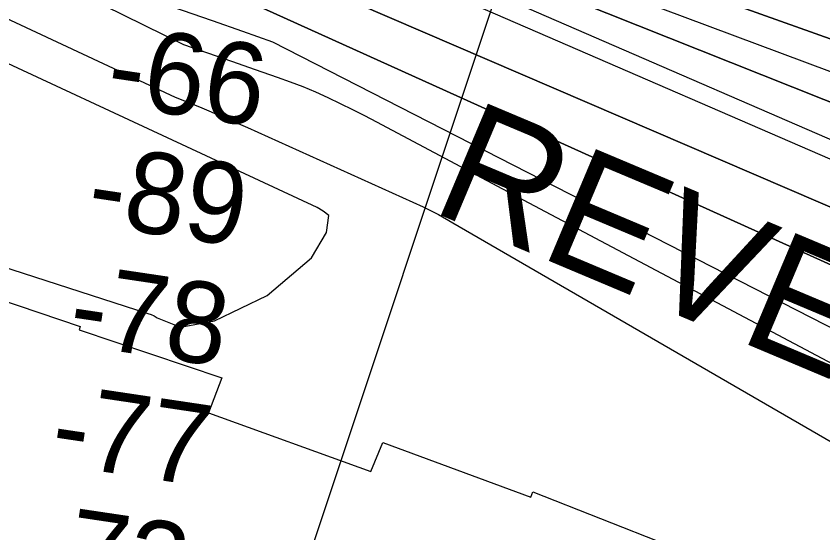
# Model space of a CAD drawing. Extents: x 3297753 to 3335611, y 652252 to 677623.
# Drawn here: x 3331715 to 3332380, y 672096 to 672522 of the extents above; entities that cross this region are included whole.
import ezdxf

# ---------------------------------------------------------------- set-up
doc = ezdxf.new("R2010")
doc.units = 0
for name, color, linetype in [('V-RIVR-EDGE', 7, 'Continuous'), ('V-RIVR-RANG', 7, 'Continuous'), ('V-RRAP-RVMT', 7, 'Continuous'), ('V-RRAP-RVMT-IDEN', 7, 'Continuous'), ('V-TOPO-DPTH', 7, 'Continuous'), ('V-TOPO-MAJR', 7, 'Continuous'), ('V-TOPO-MINR', 7, 'Continuous'), ('V-TOPO-WATR', 7, 'Continuous')]:
    doc.layers.add(name, color=color, linetype=linetype)

msp = doc.modelspace()

# ---------------------------------------------------------------- linework, layer by layer
at = {"layer": 'V-RIVR-EDGE'}
msp.add_spline([(3333404.46, 672151.66), (3333402.46, 672152.3), (3333395.88, 672157.35), (3333385.45, 672170.57), (3333376.18, 672186.1), (3333371.14, 672188.05), (3333344.41, 672200.14), (3333332.01, 672204.44), (3333331.63, 672206.76), (3333330.86, 672209.09), (3333309.55, 672215.74), (3333291.34, 672223.93), (3333282.43, 672228.99), (3333277.41, 672235.98), (3333273.93, 672239.48), (3333266.56, 672239.89), (3333258.82, 672243.79), (3333251.85, 672249.62), (3333239.08, 672261.67), (3333232.51, 672271.38), (3333221.29, 672281.88), (3333206.59, 672297.43), (3333195.37, 672307.54), (3333174.47, 672321.55), (3333138.46, 672343.75), (3333100.88, 672361.29), (3333050.5, 672374.6), (3333011.36, 672384.01), (3332994.68, 672384.82), (3332965.22, 672387.22), (3332964.44, 672385.67), (3332965.2, 672382.57), (3332970.24, 672379.45), (3332970.62, 672377.51), (3332962.48, 672377.15), (3332958.6, 672376.38), (3332953.93, 672372.9), (3332948.12, 672373.3), (3332928.35, 672378.39), (3332915.17, 672380.75), (3332903.94, 672388.15), (3332899.69, 672392.43), (3332895.82, 672393.99), (3332893.87, 672392.05), (3332889.6, 672388.19), (3332888.04, 672386.64), (3332884.94, 672387.81), (3332882.23, 672390.92), (3332875.65, 672392.87), (3332865.17, 672390.96), (3332860.51, 672389.81), (3332850.05, 672393.71), (3332835.33, 672399.57), (3332830.29, 672400.74), (3332818.27, 672400), (3332813.62, 672400.78), (3332806.65, 672405.07), (3332803.55, 672408.56), (3332794.64, 672411.69), (3332787.66, 672410.93), (3332771.36, 672405.93), (3332758.56, 672402.86), (3332757.4, 672405.19), (3332756.63, 672407.9), (3332750.03, 672407.15), (3332747.31, 672404.83), (3332746.52, 672399.01), (3332744.19, 672397.85), (3332730.24, 672399.83), (3332725.59, 672403.72), (3332724.82, 672406.04), (3332720.17, 672407.61), (3332709.71, 672411.51), (3332698.1, 672420.85), (3332690.36, 672428.23), (3332685.33, 672430.19), (3332676.41, 672431.37), (3332671.38, 672433.71), (3332665.57, 672438.38), (3332658.98, 672439.95), (3332648.91, 672445.4), (3332634.57, 672449.31), (3332625.28, 672455.15), (3332608.24, 672466.44), (3332593.54, 672479.66), (3332572.63, 672493.29), (3332563.73, 672499.52), (3332555.97, 672498.37), (3332550.93, 672500.71), (3332545.13, 672506.93), (3332542.81, 672508.49), (3332533.5, 672509.28), (3332528.08, 672509.3), (3332519.93, 672508.93), (3332511.01, 672509.73), (3332502.88, 672514.4), (3332496.69, 672519.07), (3332490.9, 672529.17), (3332486.24, 672530.34), (3332463.77, 672535.83), (3332446.72, 672541.3), (3332432, 672551.03), (3332419.21, 672554.16), (3332412.25, 672560.39), (3332409.54, 672563.5), (3332406.06, 672565.06), (3332394.82, 672568.19), (3332362.25, 672570.59), (3332336.67, 672578.02), (3332302.17, 672584.32), (3332293.26, 672586.66), (3332291.71, 672587.06), (3332291.31, 672583.95), (3332300.21, 672576.56), (3332326.56, 672565.25), (3332326.94, 672562.15), (3332323.05, 672560.61), (3332299.04, 672570.75), (3332293.61, 672570.76), (3332284.3, 672570.79), (3332273.82, 672566.55), (3332268.39, 672566.17), (3332262.97, 672569.68), (3332259.48, 672570.46), (3332244.74, 672570.11), (3332224.21, 672577.92), (3332207.15, 672581.45), (3332203.67, 672584.17), (3332198.24, 672584.96), (3332181.95, 672584.61), (3332174.98, 672588.9), (3332166.85, 672593.18), (3332162.97, 672593.19), (3332151.33, 672590.12), (3332147.45, 672590.51), (3332142.81, 672594.02), (3332140.11, 672599.06), (3332133.91, 672601.41), (3332121.11, 672602.6), (3332109.48, 672603.02), (3332100.57, 672605.75), (3332097.48, 672611.58), (3332095.55, 672614.3), (3332085.48, 672620.53), (3332077.73, 672622.87), (3332070.36, 672624.06), (3332064.56, 672628.72), (3332057.2, 672633.78), (3332054.11, 672635.73), (3332049.84, 672635.74), (3332046.34, 672633.04), (3332033.16, 672636.17), (3332026.6, 672645.49), (3332021.56, 672649.38), (3332011.49, 672652.51), (3331983.2, 672659.17), (3331967.69, 672663.09), (3331958.01, 672668.93), (3331944.07, 672676.72), (3331937.49, 672681.39), (3331930.9, 672683.74), (3331921.6, 672687.64), (3331917.33, 672683.77), (3331914.23, 672683.78), (3331908.42, 672686.12), (3331904.93, 672688.84), (3331904.94, 672691.17), (3331904.95, 672695.05), (3331901.46, 672696.22), (3331885.95, 672698.58), (3331855.35, 672711.46), (3331846.05, 672715.36), (3331842.18, 672716.53), (3331839.85, 672714.98), (3331837.9, 672712.66), (3331832.86, 672712.29), (3331822.4, 672716.58), (3331803.04, 672729.81), (3331797.24, 672735.26), (3331796.86, 672739.91), (3331794.93, 672744.57), (3331790.29, 672750.01), (3331783.33, 672758.56), (3331769.4, 672770.23), (3331740.76, 672793.57), (3331727.22, 672806.78), (3331708.25, 672818.47), (3331691.21, 672829.75), (3331669.14, 672842.99), (3331655.19, 672848.07), (3331648.22, 672852.74), (3331642.81, 672857.41), (3331628.1, 672868.69), (3331623.45, 672872.19), (3331616.48, 672877.25), (3331608.73, 672879.6), (3331585.87, 672884.31), (3331561.44, 672886.31), (3331552.53, 672890.98), (3331528.51, 672898.8), (3331477.36, 672917.15), (3331432.81, 672935.1), (3331362.29, 672959.32), (3331327.03, 672972.2), (3331295.65, 672983.53), (3331246.45, 673006.14), (3331223.98, 673014.73), (3331196.86, 673024.49), (3331163.13, 673030.39), (3331113.52, 673041.37), (3331066.62, 673051.57), (3331001.52, 673071.51), (3330949.21, 673087.93), (3330876.35, 673107.11), (3330807.75, 673124.73), (3330774.81, 673132.18), (3330749.22, 673135.73), (3330728.29, 673138.5), (3330708.13, 673141.26), (3330689.52, 673145.19), (3330672.46, 673144.45), (3330668.57, 673142.52), (3330663.92, 673144.09), (3330660.05, 673146.42), (3330653.85, 673147.21), (3330650.74, 673146.06), (3330648.02, 673142.19), (3330645.31, 673143.36), (3330637.95, 673148.42), (3330632.91, 673148.43), (3330615.85, 673149.25), (3330602.66, 673148.5), (3330597.63, 673152.01), (3330587.95, 673158.24), (3330583.69, 673160.19), (3330582.52, 673158.64), (3330579.42, 673157.09), (3330570.5, 673158.28), (3330550.74, 673165.31), (3330534.06, 673162.25), (3330501.87, 673163.88), (3330463.88, 673168.24), (3330441.01, 673173.34), (3330405.73, 673178.46), (3330360.77, 673187.5), (3330332.48, 673194.55), (3330303, 673194.23), (3330290.99, 673195.42), (3330284.79, 673200.09), (3330275.1, 673202.83), (3330262.31, 673205.58), (3330242.55, 673213.38), (3330232.86, 673214.96), (3330228.21, 673214.97), (3330224.33, 673213.04), (3330220.06, 673211.89), (3330189.06, 673222.43), (3330183.25, 673226.71), (3330179, 673232.93), (3330171.64, 673236.83), (3330144.12, 673242.32), (3330092.57, 673250.98), (3330055.36, 673258.44), (3330016.2, 673264.36), (3329971.62, 673270.28), (3329928.99, 673280.08), (3329906.11, 673280.92), (3329894.09, 673283.66), (3329876.26, 673287.58), (3329859.99, 673294.99), (3329851.49, 673303.93), (3329846.07, 673308.21), (3329841.42, 673309.77), (3329825.13, 673311.37), (3329814.27, 673311), (3329803.41, 673309.48), (3329798.37, 673309.49), (3329794.5, 673311.05), (3329777.82, 673312.26), (3329748.74, 673311.94), (3329712.28, 673308.93), (3329699.09, 673308.96), (3329688.24, 673312.09), (3329677.77, 673313.28), (3329652.57, 673315.67), (3329609.53, 673316.94), (3329578.9, 673322.06), (3329560.69, 673325.98), (3329525.01, 673326.07), (3329483.13, 673328.11), (3329429.24, 673331.35), (3329396.66, 673332.98), (3329362.92, 673332.67), (3329347.41, 673333.1), (3329341.6, 673333.89), (3329338.12, 673337.39), (3329322.6, 673335.1), (3329298.17, 673334.77), (3329279.17, 673337.54), (3329264.44, 673341.45), (3329256.7, 673344.96), (3329246.62, 673345.37), (3329220.64, 673346.6), (3329191.93, 673342.02), (3329188.82, 673340.09), (3329184.17, 673342.04), (3329177.58, 673344.77), (3329172.54, 673345.17), (3329161.68, 673343.25), (3329146.94, 673340.58), (3329142.66, 673336.71), (3329137.62, 673335.95), (3329113.96, 673335.62), (3329096.13, 673339.54), (3329082.18, 673340.74), (3329068.99, 673340.77), (3329046.11, 673341.99), (3329033.71, 673345.9), (3329022.08, 673346.31), (3329007.73, 673346.74), (3329001.53, 673349.08), (3328998.43, 673349.09), (3328983.69, 673349.51), (3328963.92, 673351.5), (3328937.16, 673351.57), (3328918.17, 673353.94), (3328880.95, 673357.52), (3328864.67, 673360.28), (3328851.48, 673361.09), (3328835.58, 673361.12), (3328819.3, 673361.55), (3328801.85, 673362.76), (3328795.65, 673365.49), (3328790.61, 673365.5), (3328785.18, 673363.96), (3328778.58, 673363.98), (3328773.93, 673365.16), (3328768.9, 673367.11), (3328765.41, 673368.67), (3328749.12, 673369.48), (3328721.98, 673371.1), (3328685.14, 673371.97), (3328646.75, 673371.67), (3328613.79, 673373.31), (3328584.32, 673372.99), (3328551.74, 673373.07), (3328514.12, 673372.39), (3328511.01, 673369.68), (3328509.45, 673364.65), (3328506.34, 673362.33), (3328506.32, 673355.73), (3328503.61, 673355.35), (3328500.51, 673355.75), (3328500.91, 673361.95), (3328500.92, 673364.28), (3328495.1, 673363.91), (3328491.61, 673363.91), (3328484.23, 673360.05), (3328476.46, 673353.87), (3328453.96, 673352.37), (3328446.59, 673352), (3328445.82, 673354.33), (3328445.83, 673358.6), (3328443.9, 673359.77), (3328421.41, 673359.82), (3328413.26, 673357.9), (3328401.22, 673352.5), (3328387.25, 673348.66), (3328352.73, 673346.42), (3328324.03, 673344.55), (3328303.1, 673347.32), (3328293.79, 673347.73), (3328293, 673342.69), (3328291.45, 673341.53), (3328287.57, 673343.87), (3328282.92, 673341.55), (3328280.19, 673338.84), (3328274.37, 673338.08), (3328270.11, 673338.87), (3328264.69, 673341.98), (3328260.43, 673343.54), (3328255, 673342.39), (3328243.74, 673340.48), (3328213.47, 673330.86), (3328191.75, 673327.43), (3328177.02, 673330.18), (3328165.01, 673336.02), (3328153.77, 673337.22), (3328137.86, 673335.32), (3328118.46, 673332.65), (3328101.77, 673326.49), (3328087.8, 673321.09), (3328086.24, 673318.77), (3328084.68, 673315.28), (3328079.25, 673314.52), (3328072.66, 673314.15), (3328069.56, 673317.26), (3328061.42, 673317.28), (3328045.13, 673316.16), (3328028.07, 673317.75), (3328016.04, 673315.84), (3328007.9, 673315.08), (3327995.1, 673315.5), (3327939.61, 673299.74), (3327917.1, 673295.92), (3327871.71, 673288.66), (3327837.57, 673282.15), (3327797.22, 673272.56), (3327773.93, 673266.8), (3327770.07, 673272.24), (3327766.19, 673273.8), (3327759.6, 673272.26), (3327756.49, 673269.94), (3327755.31, 673264.52), (3327752.59, 673262.2), (3327746, 673260.66), (3327736.69, 673261.07), (3327726.22, 673262.26), (3327716.91, 673262.29), (3327706.05, 673258.44), (3327689.76, 673258.09), (3327673.47, 673258.13), (3327652.9, 673252.36), (3327639.32, 673249.29), (3327635.83, 673246.97), (3327631.94, 673241.94), (3327627.67, 673240.79), (3327613.32, 673241.21), (3327599.36, 673240.08), (3327585, 673237.02), (3327574.13, 673231.62), (3327565.98, 673232.02), (3327549.7, 673231.68), (3327527.19, 673227.47), (3327520.19, 673220.11), (3327507.78, 673220.15), (3327497.31, 673220.17), (3327470.15, 673213.26), (3327439.49, 673204.03), (3327423.91, 673200.04)], degree=3, dxfattribs=at)
at = {"layer": 'V-RIVR-RANG'}
msp.add_line((3332363.02, 673296.76), (3331919.81, 671965.6), dxfattribs=at)
at = {"layer": 'V-RRAP-RVMT'}
for p, q in [((3331649.39, 672306.31), (3331768.27, 672265.97)), ((3331768.27, 672265.97), (3331767.41, 672263.3)), ((3331767.41, 672263.3), (3331884.9, 672223.76)), ((3331884.9, 672223.76), (3331873.9, 672194.87)), ((3331873.9, 672194.87), (3332007.89, 672146.48)), ((3332007.89, 672146.48), (3332017.7, 672170.5)), ((3332017.7, 672170.5), (3332139.49, 672125.37)), ((3332139.49, 672125.37), (3332141.15, 672129.65)), ((3332141.15, 672129.65), (3332252.78, 672085.85))]:
    msp.add_line(p, q, dxfattribs=at)
at = {"layer": 'V-TOPO-DPTH'}
for points in [[(3331207.9, 672997.33), (3331892.55, 672687), (3331897.28, 672683.65), (3331902.02, 672680.31), (3331906.77, 672676.99), (3331911.53, 672673.68), (3331916.42, 672670.62), (3331921.45, 672667.88), (3331926.72, 672665.62), (3331932.15, 672663.67), (3331934.88, 672662.83), (3331941.79, 672660.7), (3331948.7, 672658.57), (3331955.6, 672656.43), (3331962.51, 672654.29), (3332667.23, 672403.23), (3332667.66, 672403.02), (3332669.14, 672402.32), (3332669.36, 672402.22), (3333125.1, 672179.89)], [(3333125.1, 672179.89), (3332669.36, 672402.22), (3332669.14, 672402.32), (3332667.66, 672403.02), (3332667.23, 672403.23), (3331962.51, 672654.29), (3331955.6, 672656.43), (3331948.7, 672658.57), (3331941.79, 672660.7), (3331934.88, 672662.83), (3331932.15, 672663.67), (3331926.72, 672665.62), (3331921.45, 672667.88), (3331916.42, 672670.62), (3331911.53, 672673.68), (3331906.77, 672676.99), (3331902.02, 672680.31), (3331897.28, 672683.65), (3331892.55, 672687), (3331207.9, 672997.33)], [(3332587.83, 672316.56), (3331943.71, 672596.28), (3331917.98, 672605.72), (3331892.37, 672615.49), (3331866.96, 672625.75), (3331841.68, 672636.34), (3331761.22, 672670.97), (3331153.56, 672924.12)], [(3332587.83, 672316.56), (3331943.71, 672596.28), (3331917.98, 672605.72), (3331892.37, 672615.49), (3331866.96, 672625.75), (3331841.68, 672636.34), (3331761.22, 672670.97), (3331153.56, 672924.12)], [(3331366.68, 672893.62), (3331814.26, 672679.49), (3331820.25, 672676.12), (3331826.43, 672673.11), (3331832.74, 672670.35), (3331873.87, 672653.8), (3331885.28, 672649.35), (3331896.74, 672645.05), (3331908.29, 672640.98), (3331919.89, 672637.07), (3332663.42, 672340.83), (3332680.17, 672331.72), (3332967.29, 672197.31), (3333026.48, 672171.78), (3333085.65, 672146.19)], [(3333085.65, 672146.19), (3333026.48, 672171.78), (3332967.29, 672197.31), (3332680.17, 672331.72), (3332663.42, 672340.83), (3331919.89, 672637.07), (3331908.29, 672640.98), (3331896.74, 672645.05), (3331885.28, 672649.35), (3331873.87, 672653.8), (3331832.74, 672670.35), (3331826.43, 672673.11), (3331820.25, 672676.12), (3331814.26, 672679.49), (3331366.68, 672893.62)], [(3331207.01, 672880.98), (3331881.16, 672579.13), (3331886.35, 672576.79), (3331891.59, 672574.55), (3331896.85, 672572.37), (3331902.14, 672570.28), (3331907.46, 672568.25), (3331912.82, 672566.31), (3331918.19, 672564.44), (3331918.55, 672564.32), (3331924.11, 672562.41), (3331929.66, 672560.47), (3331935.2, 672558.49), (3331940.73, 672556.48), (3332513.82, 672309.76)], [(3332513.82, 672309.76), (3331940.73, 672556.48), (3331935.2, 672558.49), (3331929.66, 672560.47), (3331924.11, 672562.41), (3331918.55, 672564.32), (3331918.19, 672564.44), (3331912.82, 672566.31), (3331907.46, 672568.25), (3331902.14, 672570.28), (3331896.85, 672572.37), (3331891.59, 672574.55), (3331886.35, 672576.79), (3331881.16, 672579.13), (3331207.01, 672880.98)], [(3331182.26, 672866.72), (3331724.02, 672611.01), (3331735.2, 672605.23), (3331746.41, 672599.55), (3331757.7, 672594), (3331769.03, 672588.54), (3331780.47, 672583.33), (3331792, 672578.34), (3331803.67, 672573.69), (3331815.44, 672569.27), (3331858.28, 672553.9), (3331869.93, 672549.73), (3331881.57, 672545.56), (3332626.83, 672208.5), (3332627.83, 672207.99), (3332630.8, 672206.42), (3332632.76, 672205.34), (3332634.71, 672204.26), (3332638.33, 672202.23), (3332642.29, 672200.07), (3332646.29, 672198), (3332837.19, 672102.2), (3332869.58, 672086.14)], [(3332869.58, 672086.14), (3332837.19, 672102.2), (3332646.29, 672198), (3332642.29, 672200.07), (3332638.33, 672202.23), (3332634.71, 672204.26), (3332632.76, 672205.34), (3332630.8, 672206.42), (3332627.83, 672207.99), (3332626.83, 672208.5), (3331881.57, 672545.56), (3331869.93, 672549.73), (3331858.28, 672553.9), (3331815.44, 672569.27), (3331803.67, 672573.69), (3331792, 672578.34), (3331780.47, 672583.33), (3331769.03, 672588.54), (3331757.7, 672594), (3331746.41, 672599.55), (3331735.2, 672605.23), (3331724.02, 672611.01), (3331182.26, 672866.72)]]:
    msp.add_lwpolyline(points, dxfattribs=at)
at = {"layer": 'V-TOPO-MAJR'}
msp.add_lwpolyline([(3332727.53, 672092.67), (3332715.23, 672098.39), (3332702.95, 672104.14), (3332679.63, 672115.09), (3332655.76, 672126.48), (3332631.98, 672138.05), (3332608.35, 672149.91), (3332584.8, 672161.95), (3332498.41, 672206.77), (3332486.87, 672213.07), (3332475.53, 672219.68), (3331927.02, 672500.54), (3331902.2, 672509.27), (3331877.39, 672518.01), (3331852.59, 672526.76), (3331827.78, 672535.51), (3331160.14, 672853.61)], dxfattribs=at)
at = {"layer": 'V-TOPO-MINR'}
for points in [[(3332587.83, 672316.56), (3331943.71, 672596.28), (3331917.98, 672605.72), (3331892.37, 672615.49), (3331866.96, 672625.75), (3331841.68, 672636.34), (3331761.22, 672670.97), (3331153.56, 672924.12)], [(3332684.12, 672365.09), (3331909.18, 672654.6), (3331903.91, 672656.31), (3331898.67, 672658.1), (3331893.47, 672660), (3331888.29, 672661.97), (3331868.67, 672669.65), (3331865.76, 672670.9), (3331862.91, 672672.28), (3331860.15, 672673.83), (3331857.46, 672675.5), (3331854.82, 672677.27), (3331852.18, 672679.05), (3331849.55, 672680.83), (3331337.94, 672927)], [(3333085.65, 672146.19), (3333026.48, 672171.78), (3332967.29, 672197.31), (3332680.17, 672331.72), (3332663.42, 672340.83), (3331919.89, 672637.07), (3331908.29, 672640.98), (3331896.74, 672645.05), (3331885.28, 672649.35), (3331873.87, 672653.8), (3331832.74, 672670.35), (3331826.43, 672673.11), (3331820.25, 672676.12), (3331814.26, 672679.49), (3331366.68, 672893.62)], [(3333106.19, 672113.94), (3333057.84, 672134.98), (3333009.4, 672155.82), (3332960.84, 672176.36), (3332912.19, 672196.7), (3332661.46, 672300.61), (3332660.66, 672300.94), (3332659.06, 672301.64), (3332656.05, 672303.01), (3332652.55, 672304.93), (3331931.32, 672617.84), (3331912.95, 672624.28), (3331894.66, 672630.96), (3331876.5, 672638.01), (3331858.44, 672645.29), (3331796.93, 672670.81), (3331787.15, 672675.18), (3331777.56, 672679.91), (3331768.25, 672685.16), (3331315.82, 672889.36)], [(3332513.82, 672309.76), (3331940.73, 672556.48), (3331935.2, 672558.49), (3331929.66, 672560.47), (3331924.11, 672562.41), (3331918.55, 672564.32), (3331918.19, 672564.44), (3331912.82, 672566.31), (3331907.46, 672568.25), (3331902.14, 672570.28), (3331896.85, 672572.37), (3331891.59, 672574.55), (3331886.35, 672576.79), (3331881.16, 672579.13), (3331207.01, 672880.98)], [(3332869.58, 672086.14), (3332837.19, 672102.2), (3332646.29, 672198), (3332642.29, 672200.07), (3332638.33, 672202.23), (3332634.71, 672204.26), (3332632.76, 672205.34), (3332630.8, 672206.42), (3332627.83, 672207.99), (3332626.83, 672208.5), (3331881.57, 672545.56), (3331869.93, 672549.73), (3331858.28, 672553.9), (3331815.44, 672569.27), (3331803.67, 672573.69), (3331792, 672578.34), (3331780.47, 672583.33), (3331769.03, 672588.54), (3331757.7, 672594), (3331746.41, 672599.55), (3331735.2, 672605.23), (3331724.02, 672611.01), (3331182.26, 672866.72)], [(3331086.66, 672810.73), (3331846.41, 672455.21), (3331866.47, 672447.16), (3331886.38, 672438.73), (3331906.17, 672430.03), (3332050.96, 672364.75), (3332063.4, 672358.46), (3332075.38, 672351.47)], [(3333405.13, 671695.81), (3332138.15, 672367.87), (3332012.82, 672434.46), (3332002.84, 672439.67), (3331992.82, 672444.78), (3331982.71, 672449.73), (3331972.56, 672454.59), (3331962.3, 672459.2), (3331951.96, 672463.6), (3331941.48, 672467.67), (3331930.91, 672471.52), (3331912.77, 672477.81), (3331893.07, 672484.65), (3331873.37, 672491.48), (3331853.67, 672498.33), (3331231.38, 672804.48)], [(3331589.35, 672352.69), (3331824.1, 672276.93), (3331826.71, 672275.92), (3331829.25, 672274.76), (3331831.67, 672273.37), (3331851.02, 672265.66), (3331878.83, 672270.81), (3331922.32, 672291.56), (3331958.88, 672322.76), (3331971.09, 672343.59), (3331973.26, 672357.57), (3331968.6, 672361.2), (3331963.46, 672364.1), (3331191.47, 672723.9)], [(3332075.38, 672351.47), (3332639.52, 672024.9), (3332713.86, 671998.64), (3332724.94, 671994.39), (3332735.85, 671989.77), (3332746.51, 671984.57), (3332756.99, 671979), (3332767.25, 671973), (3332777.38, 671966.8), (3332787.33, 671960.31), (3332797.16, 671953.63), (3333405.21, 671640.72)]]:
    msp.add_lwpolyline(points, dxfattribs=at)
at = {"layer": 'V-TOPO-WATR'}
msp.add_lwpolyline([(3333125.1, 672179.89), (3332669.36, 672402.22), (3332669.14, 672402.32), (3332667.66, 672403.02), (3332667.23, 672403.23), (3331962.51, 672654.29), (3331955.6, 672656.43), (3331948.7, 672658.57), (3331941.79, 672660.7), (3331934.88, 672662.83), (3331932.15, 672663.67), (3331926.72, 672665.62), (3331921.45, 672667.88), (3331916.42, 672670.62), (3331911.53, 672673.68), (3331906.77, 672676.99), (3331902.02, 672680.31), (3331897.28, 672683.65), (3331892.55, 672687), (3331207.9, 672997.33)], dxfattribs=at)

# ---------------------------------------------------------------- texts
at = {"layer": 'V-RIVR-RANG'}
for s, p in [('-66', (3331787.85, 672449.56)), ('-89', (3331772.07, 672350.81)), ('-78', (3331756.81, 672251.98)), ('-77', (3331742.06, 672153.08)), ('-73', (3331724.2, 672054.63))]:
    msp.add_text(s, height=67, rotation=351.51583, dxfattribs=at).set_placement(p)
at = {"layer": 'V-RRAP-RVMT-IDEN'}
msp.add_text('REVET.', height=100, rotation=337.16267, dxfattribs=at).set_placement((3332055.34, 672361.93))

doc.saveas('drawing.dxf')
